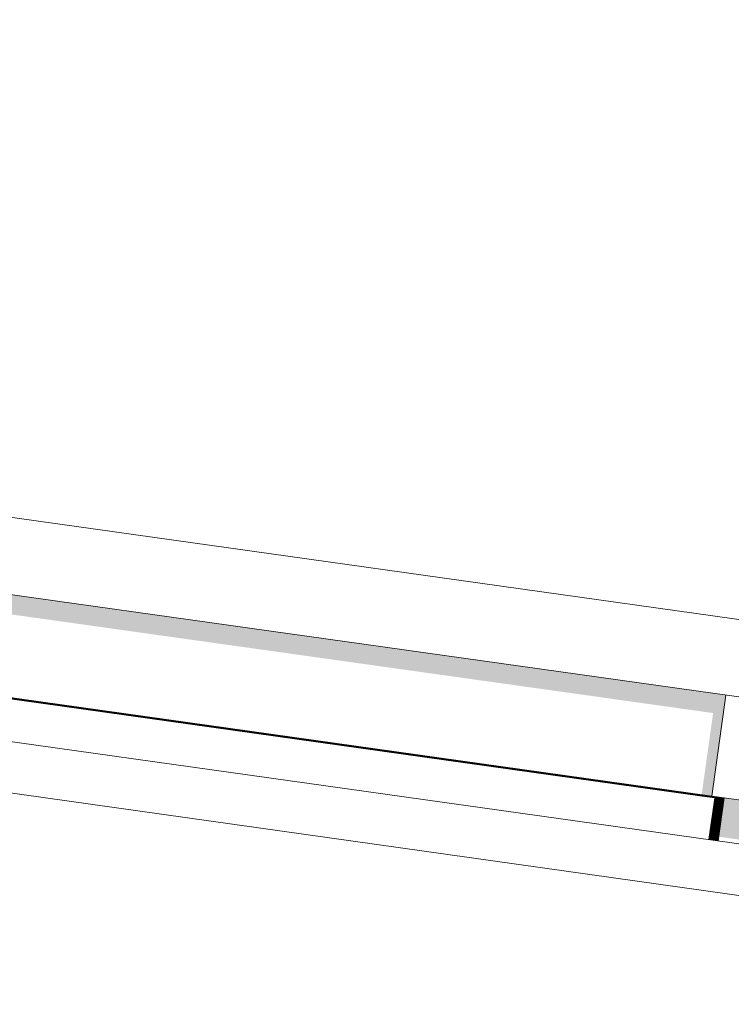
# Model space of a CAD drawing. Header units: metres. Extents: x -52 to 321, y -8 to 26.
# Tile 300 of 333: x 310.548 to 310.827, y 6.319 to 6.705. Entities that reach past the tile are written whole.
import ezdxf

# ---------------------------------------------------------------- set-up
doc = ezdxf.new("R2010")
doc.units = ezdxf.units.M
doc.header["$MEASUREMENT"] = 0
for name, color, linetype in [('30 Dachaufbau', 7, 'Continuous'), ('70 PV-Anlage', 7, 'Continuous'), ('94 Genehmigungsplanung Bemaßung', 7, 'Continuous')]:
    doc.layers.add(name, color=color, linetype=linetype)
doc.styles.add('ERSTELLTER_STIL_2', font='arial.ttf')
doc.dimstyles.new('ERSTELLTER_STIL__1', dxfattribs={"dimtxt": 0.25, "dimasz": 0.19, "dimexe": 0.18, "dimexo": 0.1, "dimgap": 0, "dimtad": 1, "dimtih": 1, "dimtoh": 1, "dimzin": 0, "dimdsep": 46, "dimtxsty": 'ERSTELLTER_STIL_2', "dimblk": 'ARROWHEAD_6', "dimblk1": 'ARROWHEAD_6', "dimblk2": 'ARROWHEAD_6', "dimcen": 0.09, "dimclrd": 7, "dimclre": 7, "dimclrt": 7, "dimazin": 0, "dimtfac": 1, "dimtdec": 4, "dimtmove": 0, "dimatfit": 3, "dimfxl": 1, "dimtolj": 1, "dimtzin": 0, "dimarcsym": 0})

# ---------------------------------------------------------------- blocks, each defined once
blk = doc.blocks.new('*D55', base_point=(33626.11544, -0.00275))
at = {"layer": '94 Genehmigungsplanung Bemaßung', "color": 7, "linetype": 'Continuous', "lineweight": 13}
for p, q in [((297.01606, 9.19055), (297.01606, 9.56555)), ((312.83606, 9.19055), (312.83606, 9.56555)), ((297.11606, 9.47805), (296.91606, 9.27805)), ((312.73606, 9.27805), (312.93606, 9.47805)), ((296.86606, 9.37805), (297.01606, 9.37805)), ((297.01606, 9.37805), (312.83606, 9.37805)), ((312.83606, 9.37805), (312.98606, 9.37805))]:
    blk.add_line(p, q, dxfattribs=at)
at = {"layer": '94 Genehmigungsplanung Bemaßung', "color": 7, "lineweight": 13, "insert": (304.49707, 9.42805), "char_height": 0.25, "attachment_point": 7, "style": 'ERSTELLTER_STIL_2'}
blk.add_mtext('\\A1;{\\pql;\\fArial|b0|i0|c0|p0;\\W1.000000;15,82}', dxfattribs=at)
blk = doc.blocks.new('ARROWHEAD_6')
at = {"color": 0, "linetype": 'Continuous', "lineweight": 0}
for p, q in [((-0.5, -0.5), (0.5, 0.5)), ((0, 0), (-1, 0))]:
    blk.add_line(p, q, dxfattribs=at)

msp = doc.modelspace()

# ---------------------------------------------------------------- hatches: boundary and pattern name
at = {"layer": '70 PV-Anlage', "linetype": 'Continuous', "lineweight": 0, "true_color": 0x000000}
for points in [[(309.2787, 6.64974), (310.81959, 6.43318), (310.81509, 6.40119), (310.81902, 6.40064), (310.82459, 6.44025), (309.27977, 6.65736)], [(309.27053, 6.61775), (309.27043, 6.61775), (310.81525, 6.40064), (310.81525, 6.40066)], [(309.27064, 6.61775), (309.27054, 6.61775), (310.81535, 6.40064), (310.81536, 6.40066)], [(309.27075, 6.61775), (309.27064, 6.61775), (310.81546, 6.40064), (310.81546, 6.40066)], [(309.27086, 6.61775), (309.27075, 6.61775), (310.81557, 6.40064), (310.81557, 6.40066)], [(309.27096, 6.61775), (309.27086, 6.61775), (310.81568, 6.40064), (310.81568, 6.40066)], [(309.27107, 6.61775), (309.27097, 6.61775), (310.81579, 6.40064), (310.81579, 6.40066)], [(309.27118, 6.61775), (309.27108, 6.61775), (310.81589, 6.40064), (310.8159, 6.40066)], [(309.27129, 6.61775), (309.27118, 6.61775), (310.816, 6.40064), (310.816, 6.40066)], [(309.2714, 6.61775), (309.27129, 6.61775), (310.81611, 6.40064), (310.81611, 6.40066)], [(309.2715, 6.61775), (309.2714, 6.61775), (310.81622, 6.40064), (310.81622, 6.40066)], [(309.27161, 6.61775), (309.27151, 6.61775), (310.81633, 6.40064), (310.81633, 6.40066)], [(309.27172, 6.61775), (309.27162, 6.61775), (310.81643, 6.40064), (310.81644, 6.40066)], [(309.27183, 6.61775), (309.27172, 6.61775), (310.81654, 6.40064), (310.81654, 6.40066)], [(309.27194, 6.61775), (309.27183, 6.61775), (310.81665, 6.40064), (310.81665, 6.40066)], [(309.27204, 6.61775), (309.27194, 6.61775), (310.81676, 6.40064), (310.81676, 6.40066)], [(309.27215, 6.61775), (309.27205, 6.61775), (310.81687, 6.40064), (310.81687, 6.40066)], [(309.27226, 6.61775), (309.27216, 6.61775), (310.81697, 6.40064), (310.81698, 6.40066)], [(309.27226, 6.61775), (310.81708, 6.40064), (310.81708, 6.40066), (309.27237, 6.61775)], [(309.27237, 6.61775), (310.81719, 6.40064), (310.81719, 6.40066), (309.27248, 6.61775)], [(309.27258, 6.61775), (309.27248, 6.61775), (310.8173, 6.40064), (310.8173, 6.40066)], [(309.27269, 6.61775), (309.27259, 6.61775), (310.81741, 6.40064), (310.81741, 6.40066)], [(309.2728, 6.61775), (309.2727, 6.61775), (310.81751, 6.40064), (310.81752, 6.40066)], [(309.27291, 6.61775), (309.2728, 6.61775), (310.81762, 6.40064), (310.81762, 6.40066)], [(309.27302, 6.61775), (309.27291, 6.61775), (310.81773, 6.40064), (310.81773, 6.40066)], [(309.27312, 6.61775), (309.27302, 6.61775), (310.81784, 6.40064), (310.81784, 6.40066)], [(309.27313, 6.61775), (310.81795, 6.40064), (310.81795, 6.40066), (309.27323, 6.61775)], [(309.27324, 6.61775), (310.81805, 6.40064), (310.81806, 6.40066), (309.27334, 6.61775)], [(309.27345, 6.61775), (309.27335, 6.61775), (310.81816, 6.40064), (310.81816, 6.40066)], [(309.27356, 6.61775), (309.27345, 6.61775), (310.81827, 6.40064), (310.81827, 6.40066)], [(309.27366, 6.61775), (309.27356, 6.61775), (310.81838, 6.40064), (310.81838, 6.40066)], [(309.27377, 6.61775), (309.27367, 6.61775), (310.81849, 6.40064), (310.81849, 6.40066)], [(309.27388, 6.61775), (309.27378, 6.61775), (310.81859, 6.40064), (310.8186, 6.40066)], [(309.27399, 6.61775), (309.27388, 6.61775), (310.8187, 6.40064), (310.8187, 6.40066)], [(309.2741, 6.61775), (309.27399, 6.61775), (310.81881, 6.40064), (310.81881, 6.40066)], [(309.2742, 6.61775), (309.2741, 6.61775), (310.81892, 6.40064), (310.81892, 6.40066)], [(310.81524, 6.40064), (310.8203, 6.39993), (310.8203, 6.39995), (310.81535, 6.40064)], [(310.81525, 6.40066), (310.81525, 6.40064), (310.81535, 6.40064)], [(310.81536, 6.40066), (310.81535, 6.40064), (310.81546, 6.40064)], [(310.81535, 6.40064), (310.8204, 6.39993), (310.82041, 6.39995), (310.81546, 6.40064)], [(310.81546, 6.40066), (310.81546, 6.40064), (310.81557, 6.40064)], [(310.81546, 6.40064), (310.82051, 6.39993), (310.82051, 6.39995), (310.81557, 6.40064)], [(310.81557, 6.40066), (310.81557, 6.40064), (310.81567, 6.40064)], [(310.81557, 6.40064), (310.82062, 6.39993), (310.82062, 6.39995), (310.81567, 6.40064)], [(310.81567, 6.40064), (310.82073, 6.39993), (310.82073, 6.39995), (310.81578, 6.40064)], [(310.81568, 6.40064), (310.81578, 6.40064), (310.81568, 6.40066)], [(310.81578, 6.40064), (310.82084, 6.39993), (310.82084, 6.39995), (310.81589, 6.40064)], [(310.81579, 6.40066), (310.81579, 6.40064), (310.81589, 6.40064)], [(310.8159, 6.40066), (310.81589, 6.40064), (310.816, 6.40064)], [(310.81589, 6.40064), (310.82094, 6.39993), (310.82095, 6.39995), (310.816, 6.40064)], [(310.816, 6.40066), (310.816, 6.40064), (310.81611, 6.40064)], [(310.816, 6.40064), (310.82105, 6.39993), (310.82105, 6.39995), (310.81611, 6.40064)], [(310.81611, 6.40066), (310.81611, 6.40064), (310.81621, 6.40064)], [(310.81611, 6.40064), (310.82116, 6.39993), (310.82116, 6.39995), (310.81621, 6.40064)], [(310.81621, 6.40064), (310.82127, 6.39993), (310.82127, 6.39995), (310.81632, 6.40064)], [(310.81622, 6.40066), (310.81622, 6.40064), (310.81632, 6.40064)], [(310.81632, 6.40064), (310.82138, 6.39993), (310.82138, 6.39995), (310.81643, 6.40064)], [(310.81633, 6.40066), (310.81633, 6.40064), (310.81643, 6.40064)], [(310.81644, 6.40066), (310.81643, 6.40064), (310.81654, 6.40064)], [(310.81643, 6.40064), (310.82148, 6.39993), (310.82149, 6.39995), (310.81654, 6.40064)], [(310.81654, 6.40066), (310.81654, 6.40064), (310.81665, 6.40064)], [(310.81654, 6.40064), (310.82159, 6.39993), (310.82159, 6.39995), (310.81665, 6.40064)], [(310.81665, 6.40066), (310.81665, 6.40064), (310.81675, 6.40064), (310.81671, 6.40065)], [(310.81675, 6.40064), (310.81665, 6.40064), (310.8217, 6.39993), (310.8217, 6.39995)], [(310.81675, 6.40064), (310.82181, 6.39993), (310.82181, 6.39995), (310.81686, 6.40064)], [(310.81676, 6.40066), (310.81676, 6.40064), (310.81686, 6.40064)], [(310.81686, 6.40064), (310.82192, 6.39993), (310.82192, 6.39995), (310.81697, 6.40064)], [(310.81687, 6.40066), (310.81687, 6.40064), (310.81697, 6.40064)], [(310.81698, 6.40066), (310.81697, 6.40064), (310.81708, 6.40064)], [(310.81697, 6.40064), (310.82202, 6.39993), (310.82203, 6.39995), (310.81708, 6.40064)], [(310.81708, 6.40064), (310.81719, 6.40064), (310.81708, 6.40066)], [(310.81708, 6.40064), (310.82213, 6.39993), (310.82213, 6.39995), (310.81719, 6.40064)], [(310.81719, 6.40064), (310.81729, 6.40064), (310.81719, 6.40066)], [(310.81719, 6.40064), (310.82224, 6.39993), (310.82224, 6.39995), (310.81729, 6.40064)], [(310.8173, 6.40064), (310.8174, 6.40064), (310.8173, 6.40066)], [(310.8173, 6.40064), (310.82235, 6.39993), (310.82235, 6.39995), (310.8174, 6.40064)], [(310.8174, 6.40064), (310.82246, 6.39993), (310.82246, 6.39995), (310.81751, 6.40064)], [(310.81741, 6.40066), (310.81741, 6.40064), (310.81751, 6.40064)], [(310.81752, 6.40066), (310.81751, 6.40064), (310.81762, 6.40064)], [(310.81751, 6.40064), (310.82256, 6.39993), (310.82257, 6.39995), (310.81762, 6.40064)], [(310.81762, 6.40066), (310.81762, 6.40064), (310.81773, 6.40064)], [(310.81762, 6.40064), (310.82267, 6.39993), (310.82267, 6.39995), (310.81773, 6.40064)], [(310.81773, 6.40064), (310.81782, 6.40064), (310.81773, 6.40066)], [(310.81773, 6.40064), (310.82278, 6.39993), (310.82278, 6.39995), (310.81783, 6.40064)], [(310.81783, 6.40064), (310.82289, 6.39993), (310.82289, 6.39995), (310.81794, 6.40064)], [(310.81784, 6.40066), (310.81784, 6.40064), (310.81794, 6.40064)], [(310.81789, 6.38354), (310.81799, 6.38353), (310.8203, 6.39993), (310.8202, 6.39995)], [(310.81794, 6.40064), (310.823, 6.39993), (310.823, 6.39995), (310.81805, 6.40064)], [(310.81795, 6.40064), (310.81805, 6.40064), (310.81795, 6.40066)], [(310.818, 6.38353), (310.8181, 6.38351), (310.8204, 6.39993), (310.82031, 6.39995)], [(310.81805, 6.40064), (310.81816, 6.40064), (310.81806, 6.40066)], [(310.81805, 6.40064), (310.8231, 6.39993), (310.82311, 6.39995), (310.81816, 6.40064)], [(310.8181, 6.38351), (310.8182, 6.3835), (310.82051, 6.39993), (310.82041, 6.39995)], [(310.81816, 6.40064), (310.81827, 6.40064), (310.81817, 6.40066)], [(310.81816, 6.40064), (310.82321, 6.39993), (310.82321, 6.39995), (310.81827, 6.40064)], [(310.81821, 6.3835), (310.81831, 6.38348), (310.82062, 6.39993), (310.82052, 6.39995)], [(310.81827, 6.40066), (310.81827, 6.40064), (310.81837, 6.40064)], [(310.81827, 6.40064), (310.82332, 6.39993), (310.82332, 6.39995), (310.81837, 6.40064)], [(310.81832, 6.38348), (310.81841, 6.38347), (310.82073, 6.39993), (310.82063, 6.39995)], [(310.81837, 6.40064), (310.82343, 6.39993), (310.82343, 6.39995), (310.81848, 6.40064)], [(310.81838, 6.40066), (310.81838, 6.40064), (310.81848, 6.40064)], [(310.81842, 6.38347), (310.81852, 6.38345), (310.82084, 6.39993), (310.82074, 6.39995)], [(310.81848, 6.40064), (310.82354, 6.39993), (310.82354, 6.39995), (310.81859, 6.40064)], [(310.81849, 6.40064), (310.81856, 6.40065), (310.81849, 6.40066)], [(310.81853, 6.38345), (310.81863, 6.38344), (310.82094, 6.39993), (310.82085, 6.39995)], [(310.8186, 6.40066), (310.81859, 6.40064), (310.8187, 6.40064)], [(310.81859, 6.40064), (310.82364, 6.39993), (310.82365, 6.39995), (310.8187, 6.40064)], [(310.81863, 6.38344), (310.81873, 6.38342), (310.82105, 6.39993), (310.82095, 6.39995)], [(310.8187, 6.40066), (310.8187, 6.40064), (310.81881, 6.40064), (310.81876, 6.40065)], [(310.81881, 6.40064), (310.8187, 6.40064), (310.82375, 6.39993), (310.82375, 6.39995)], [(310.81874, 6.38342), (310.81884, 6.38341), (310.82116, 6.39993), (310.82106, 6.39995)], [(310.81881, 6.40066), (310.81881, 6.40064), (310.8189, 6.40065), (310.81884, 6.40065)], [(310.81881, 6.40064), (310.82386, 6.39993), (310.82386, 6.39995), (310.81891, 6.40064)], [(310.81884, 6.38341), (310.81894, 6.38339), (310.82127, 6.39993), (310.82117, 6.39995)], [(310.81891, 6.40064), (310.82397, 6.39993), (310.82397, 6.39995), (310.81902, 6.40064)], [(310.81892, 6.40066), (310.81892, 6.40064), (310.81902, 6.40064)], [(310.81895, 6.38339), (310.81905, 6.38338), (310.82138, 6.39993), (310.82128, 6.39995)], [(310.81906, 6.38338), (310.81915, 6.38336), (310.82148, 6.39993), (310.82139, 6.39995)], [(310.81916, 6.38336), (310.81926, 6.38335), (310.82159, 6.39993), (310.82149, 6.39995)], [(310.81927, 6.38335), (310.81937, 6.38333), (310.8217, 6.39993), (310.8216, 6.39995)], [(310.81937, 6.38333), (310.81947, 6.38332), (310.82181, 6.39993), (310.82171, 6.39995)], [(310.81948, 6.38332), (310.81958, 6.3833), (310.82192, 6.39993), (310.82182, 6.39995)], [(310.81959, 6.3833), (310.81968, 6.38329), (310.82202, 6.39993), (310.82193, 6.39995)], [(310.81969, 6.38329), (310.81979, 6.38327), (310.82213, 6.39993), (310.82203, 6.39995)], [(310.8198, 6.38327), (310.8199, 6.38326), (310.82224, 6.39993), (310.82214, 6.39995)], [(310.8199, 6.38326), (310.82, 6.38324), (310.82235, 6.39993), (310.82225, 6.39995)], [(310.82001, 6.38324), (310.82011, 6.38323), (310.82246, 6.39993), (310.82236, 6.39995)], [(310.82012, 6.38323), (310.82021, 6.38321), (310.82256, 6.39993), (310.82247, 6.39995)], [(310.82022, 6.38321), (310.82032, 6.3832), (310.82267, 6.39993), (310.82257, 6.39995)], [(310.82033, 6.3832), (310.82043, 6.38318), (310.82278, 6.39993), (310.82268, 6.39995)], [(310.82043, 6.38318), (310.82053, 6.38317), (310.82289, 6.39993), (310.82279, 6.39995)], [(310.82054, 6.38317), (310.82064, 6.38315), (310.823, 6.39993), (310.8229, 6.39995)], [(310.82064, 6.38315), (310.82074, 6.38314), (310.8231, 6.39993), (310.823, 6.39995)], [(310.82075, 6.38314), (310.82085, 6.38312), (310.82321, 6.39993), (310.82311, 6.39995)], [(310.82086, 6.38312), (310.82095, 6.38311), (310.82332, 6.39993), (310.82322, 6.39995)], [(310.82096, 6.38311), (310.82106, 6.38309), (310.82343, 6.39993), (310.82333, 6.39995)], [(310.82107, 6.38309), (310.82117, 6.38308), (310.82354, 6.39993), (310.82344, 6.39995)], [(310.82117, 6.38308), (310.82127, 6.38306), (310.82364, 6.39993), (310.82354, 6.39995)], [(310.82128, 6.38306), (310.82138, 6.38305), (310.82375, 6.39993), (310.82365, 6.39995)], [(310.82139, 6.38305), (310.82148, 6.38304), (310.82386, 6.39993), (310.82376, 6.39995)], [(310.82149, 6.38303), (310.82159, 6.38302), (310.82397, 6.39993), (310.82387, 6.39995)], [(310.82183, 6.3847), (310.84863, 6.38093), (310.85233, 6.38616), (310.85368, 6.39577), (310.82397, 6.39995)]]:
    msp.add_hatch(color=18, dxfattribs=at).paths.add_polyline_path(points)

# ---------------------------------------------------------------- linework, layer by layer
at = {"layer": '30 Dachaufbau', "color": 7, "linetype": 'Continuous', "lineweight": 13}
for p, q in [((304.92606, 7.21158), (313.40093, 6.02052)), ((313.39815, 6.00071), (304.92606, 7.19139))]:
    msp.add_line(p, q, dxfattribs=at)
at = {"layer": '70 PV-Anlage', "color": 7, "linetype": 'Continuous', "lineweight": 13}
for p, q in [((309.16858, 6.70328), (310.86837, 6.46439)), ((309.1644, 6.67358), (310.8642, 6.43469)), ((309.27043, 6.61775), (310.81525, 6.40064)), ((309.27054, 6.61775), (310.81535, 6.40064)), ((309.27064, 6.61775), (310.81546, 6.40064)), ((309.27075, 6.61775), (310.81557, 6.40064)), ((309.27086, 6.61775), (310.81568, 6.40064)), ((309.27097, 6.61775), (310.81579, 6.40064)), ((309.27108, 6.61775), (310.81589, 6.40064)), ((309.27118, 6.61775), (310.816, 6.40064)), ((309.27129, 6.61775), (310.81611, 6.40064)), ((309.2714, 6.61775), (310.81622, 6.40064)), ((309.27151, 6.61775), (310.81633, 6.40064)), ((309.27162, 6.61775), (310.81643, 6.40064)), ((309.27172, 6.61775), (310.81654, 6.40064)), ((309.27183, 6.61775), (310.81665, 6.40064)), ((309.27194, 6.61775), (310.81676, 6.40064)), ((309.27205, 6.61775), (310.81687, 6.40064)), ((309.27216, 6.61775), (310.81697, 6.40064)), ((309.27226, 6.61775), (310.81708, 6.40064)), ((309.27237, 6.61775), (310.81719, 6.40064)), ((309.27248, 6.61775), (310.8173, 6.40064)), ((309.27259, 6.61775), (310.81741, 6.40064)), ((309.2727, 6.61775), (310.81751, 6.40064)), ((309.2728, 6.61775), (310.81762, 6.40064)), ((309.27291, 6.61775), (310.81773, 6.40064)), ((309.27302, 6.61775), (310.81784, 6.40064)), ((309.27313, 6.61775), (310.81795, 6.40064)), ((309.27324, 6.61775), (310.81805, 6.40064)), ((309.27334, 6.61775), (310.81816, 6.40064)), ((309.27345, 6.61775), (310.81827, 6.40064)), ((309.27356, 6.61775), (310.81838, 6.40064)), ((309.27367, 6.61775), (310.81849, 6.40064)), ((309.27378, 6.61775), (310.81859, 6.40064)), ((309.27388, 6.61775), (310.8187, 6.40064)), ((309.27399, 6.61775), (310.81881, 6.40064)), ((309.2741, 6.61775), (310.81892, 6.40064)), ((309.2742, 6.61775), (310.81902, 6.40064)), ((310.81902, 6.40064), (310.82459, 6.44025)), ((310.81524, 6.40064), (310.81535, 6.40064)), ((310.8202, 6.39995), (310.81525, 6.40064)), ((310.82031, 6.39995), (310.81535, 6.40064)), ((310.81535, 6.40064), (310.81546, 6.40064)), ((310.82041, 6.39995), (310.81546, 6.40064)), ((310.81546, 6.40064), (310.81557, 6.40064)), ((310.82052, 6.39995), (310.81557, 6.40064)), ((310.81557, 6.40064), (310.81567, 6.40064)), ((310.82063, 6.39995), (310.81568, 6.40064)), ((310.81568, 6.40064), (310.81578, 6.40064)), ((310.81578, 6.40064), (310.81589, 6.40064)), ((310.82074, 6.39995), (310.81579, 6.40064)), ((310.82084, 6.39995), (310.81589, 6.40064)), ((310.81589, 6.40064), (310.816, 6.40064)), ((310.82095, 6.39995), (310.816, 6.40064)), ((310.816, 6.40064), (310.81611, 6.40064)), ((310.82106, 6.39995), (310.81611, 6.40064)), ((310.81611, 6.40064), (310.81621, 6.40064)), ((310.81621, 6.40064), (310.81632, 6.40064)), ((310.82117, 6.39995), (310.81622, 6.40064)), ((310.81632, 6.40064), (310.81643, 6.40064)), ((310.82127, 6.39995), (310.81633, 6.40064)), ((310.82138, 6.39995), (310.81643, 6.40064)), ((310.81643, 6.40064), (310.81654, 6.40064)), ((310.82149, 6.39995), (310.81654, 6.40064)), ((310.81654, 6.40064), (310.81665, 6.40064)), ((310.8216, 6.39995), (310.81665, 6.40064)), ((310.81665, 6.40064), (310.81675, 6.40064)), ((310.81675, 6.40064), (310.81686, 6.40064)), ((310.82171, 6.39995), (310.81676, 6.40064)), ((310.81686, 6.40064), (310.81697, 6.40064)), ((310.82181, 6.39995), (310.81687, 6.40064)), ((310.82192, 6.39995), (310.81697, 6.40064)), ((310.81697, 6.40064), (310.81708, 6.40064)), ((310.82203, 6.39995), (310.81708, 6.40064)), ((310.81708, 6.40064), (310.81719, 6.40064)), ((310.82214, 6.39995), (310.81719, 6.40064)), ((310.81719, 6.40064), (310.81729, 6.40064)), ((310.81729, 6.40064), (310.8174, 6.40064)), ((310.82225, 6.39995), (310.8173, 6.40064)), ((310.8174, 6.40064), (310.81751, 6.40064)), ((310.82236, 6.39995), (310.81741, 6.40064)), ((310.82246, 6.39995), (310.81751, 6.40064)), ((310.81751, 6.40064), (310.81762, 6.40064)), ((310.82257, 6.39995), (310.81762, 6.40064)), ((310.81762, 6.40064), (310.81773, 6.40064)), ((310.82268, 6.39995), (310.81773, 6.40064)), ((310.81773, 6.40064), (310.81783, 6.40064)), ((310.81783, 6.40064), (310.81794, 6.40064)), ((310.82279, 6.39995), (310.81784, 6.40064)), ((310.81789, 6.38354), (310.8202, 6.39995)), ((310.81794, 6.40064), (310.81805, 6.40064)), ((310.8229, 6.39995), (310.81795, 6.40064)), ((310.818, 6.38353), (310.82031, 6.39995)), ((310.823, 6.39995), (310.81805, 6.40064)), ((310.81805, 6.40064), (310.81816, 6.40064)), ((310.8181, 6.38351), (310.82041, 6.39995)), ((310.82311, 6.39995), (310.81816, 6.40064)), ((310.81816, 6.40064), (310.81827, 6.40064)), ((310.81821, 6.3835), (310.82052, 6.39995)), ((310.82322, 6.39995), (310.81827, 6.40064)), ((310.81827, 6.40064), (310.81837, 6.40064)), ((310.81832, 6.38348), (310.82063, 6.39995)), ((310.81837, 6.40064), (310.81848, 6.40064)), ((310.82333, 6.39995), (310.81838, 6.40064)), ((310.81842, 6.38347), (310.82074, 6.39995)), ((310.81848, 6.40064), (310.81859, 6.40064)), ((310.82343, 6.39995), (310.81849, 6.40064)), ((310.81853, 6.38345), (310.82085, 6.39995)), ((310.82354, 6.39995), (310.81859, 6.40064)), ((310.81859, 6.40064), (310.8187, 6.40064)), ((310.81863, 6.38344), (310.82095, 6.39995)), ((310.82365, 6.39995), (310.8187, 6.40064)), ((310.8187, 6.40064), (310.81881, 6.40064)), ((310.81874, 6.38342), (310.82106, 6.39995)), ((310.82376, 6.39995), (310.81881, 6.40064)), ((310.81881, 6.40064), (310.81891, 6.40064)), ((310.81884, 6.38341), (310.82117, 6.39995)), ((310.81891, 6.40064), (310.81902, 6.40064)), ((310.82387, 6.39995), (310.81892, 6.40064)), ((310.81895, 6.38339), (310.82128, 6.39995)), ((310.81902, 6.40064), (310.85863, 6.39508)), ((310.81906, 6.38338), (310.82139, 6.39995)), ((310.81916, 6.38336), (310.82149, 6.39995)), ((310.81927, 6.38335), (310.8216, 6.39995)), ((310.81937, 6.38333), (310.82171, 6.39995)), ((310.81948, 6.38332), (310.82182, 6.39995)), ((310.81959, 6.3833), (310.82193, 6.39995)), ((310.81969, 6.38329), (310.82203, 6.39995)), ((310.8198, 6.38327), (310.82214, 6.39995)), ((310.8199, 6.38326), (310.82225, 6.39995)), ((310.82001, 6.38324), (310.82236, 6.39995)), ((310.82012, 6.38323), (310.82247, 6.39995)), ((310.8202, 6.39995), (310.8203, 6.39993)), ((310.82022, 6.38321), (310.82257, 6.39995)), ((310.82031, 6.39995), (310.8204, 6.39993)), ((310.82033, 6.3832), (310.82268, 6.39995)), ((310.82041, 6.39995), (310.82051, 6.39993)), ((310.82043, 6.38318), (310.82279, 6.39995)), ((310.82052, 6.39995), (310.82062, 6.39993)), ((310.82054, 6.38317), (310.8229, 6.39995)), ((310.82063, 6.39995), (310.82073, 6.39993)), ((310.82064, 6.38315), (310.823, 6.39995)), ((310.82074, 6.39995), (310.82084, 6.39993)), ((310.82075, 6.38314), (310.82311, 6.39995)), ((310.82085, 6.39995), (310.82094, 6.39993)), ((310.82086, 6.38312), (310.82322, 6.39995)), ((310.82095, 6.39995), (310.82105, 6.39993)), ((310.82096, 6.38311), (310.82333, 6.39995)), ((310.82106, 6.39995), (310.82116, 6.39993)), ((310.82107, 6.38309), (310.82344, 6.39995)), ((310.82117, 6.39995), (310.82127, 6.39993)), ((310.82117, 6.38308), (310.82354, 6.39995)), ((310.82128, 6.39995), (310.82138, 6.39993)), ((310.82128, 6.38306), (310.82365, 6.39995)), ((310.82139, 6.39995), (310.82148, 6.39993)), ((310.82139, 6.38305), (310.82376, 6.39995)), ((310.82149, 6.39995), (310.82159, 6.39993)), ((310.82149, 6.38303), (310.82387, 6.39995)), ((310.82159, 6.38302), (310.82397, 6.39995)), ((310.8216, 6.39995), (310.8217, 6.39993)), ((310.82171, 6.39995), (310.82181, 6.39993)), ((310.82182, 6.39995), (310.82192, 6.39993)), ((310.82193, 6.39995), (310.82202, 6.39993)), ((310.82203, 6.39995), (310.82213, 6.39993)), ((310.82214, 6.39995), (310.82224, 6.39993)), ((310.82225, 6.39995), (310.82235, 6.39993)), ((310.82236, 6.39995), (310.82246, 6.39993)), ((310.82247, 6.39995), (310.82256, 6.39993)), ((310.82257, 6.39995), (310.82267, 6.39993)), ((310.82268, 6.39995), (310.82278, 6.39993)), ((310.82279, 6.39995), (310.82289, 6.39993)), ((310.8229, 6.39995), (310.823, 6.39993)), ((310.823, 6.39995), (310.8231, 6.39993)), ((310.82311, 6.39995), (310.82321, 6.39993)), ((310.82322, 6.39995), (310.82332, 6.39993)), ((310.82333, 6.39995), (310.82343, 6.39993)), ((310.82344, 6.39995), (310.82354, 6.39993)), ((310.82354, 6.39995), (310.82364, 6.39993)), ((310.82365, 6.39995), (310.82375, 6.39993)), ((310.82376, 6.39995), (310.82386, 6.39993)), ((310.82387, 6.39995), (310.82397, 6.39993))]:
    msp.add_line(p, q, dxfattribs=at)

# ---------------------------------------------------------------- dimensions: what is measured, and where the dimension line sits
at = {"layer": '94 Genehmigungsplanung Bemaßung', "color": 7, "linetype": 'Continuous', "lineweight": 13}
dim = msp.add_linear_dim(base=(312.83606, 9.37805), p1=(297.01606, 3.34725), p2=(312.83606, 3.34725), dimstyle='ERSTELLTER_STIL__1', dxfattribs=at)
dim.commit()
dim.dimension.update_dxf_attribs({"geometry": '*D55', "text_midpoint": (304.91585, 9.55305), "dimtype": 160})

doc.saveas('drawing.dxf')
